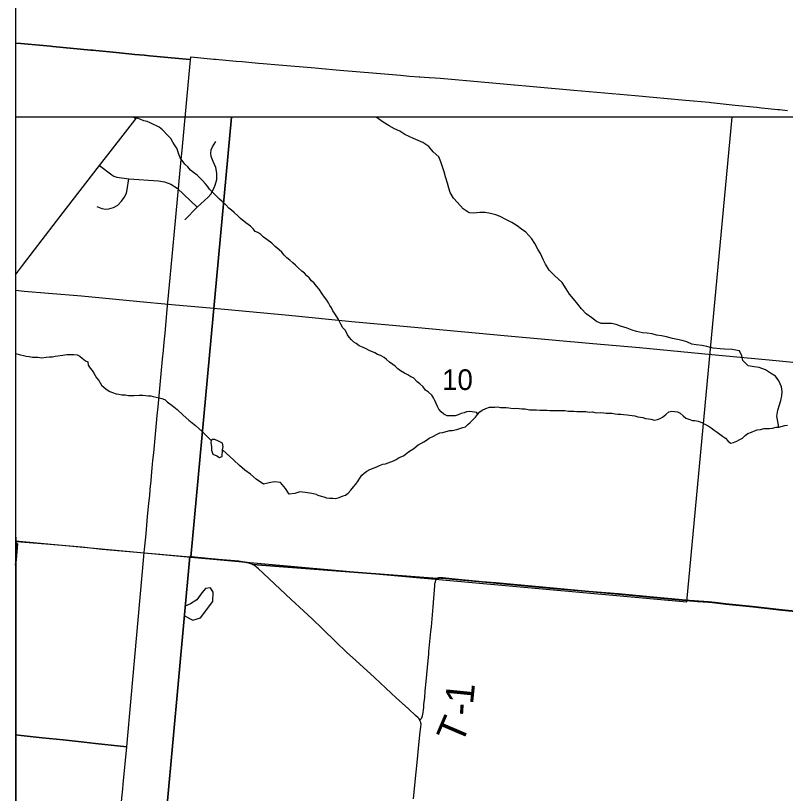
# Model space of a CAD drawing. Extents: x -1.4 to 35.4, y 0 to 22.
# Drawn here: x 24.49 to 26.049, y 18.486 to 20.06 of the extents above; entities that cross this region are included whole.
import ezdxf

# ---------------------------------------------------------------- set-up
doc = ezdxf.new("R2010")
doc.units = 0
for name, color, linetype in [('GM_X_City_Street', 7, 'Continuous'), ('GM_X_County_Road', 7, 'Continuous'), ('GM_X_County_Text', 7, 'Continuous'), ('GM_X_Minor_Lake', 7, 'Continuous'), ('GM_X_Minor_River', 7, 'Continuous'), ('GM_X_Section_Text', 7, 'Continuous'), ('GM_X_Township_Road', 7, 'Continuous'), ('GM_X_Township_Road_Text', 7, 'Continuous'), ('SC_Scratch1', 7, 'Continuous'), ('SH_Border', 7, 'Continuous'), ('SH_Cut_Line', 7, 'Continuous')]:
    doc.layers.add(name, color=color, linetype=linetype)

msp = doc.modelspace()

# ---------------------------------------------------------------- linework, layer by layer
at = {"layer": 'GM_X_City_Street'}
msp.add_line((24.4897, 19.5356), (24.504, 19.5544), dxfattribs=at)
for points in [[(24.504, 19.5544), (24.5438, 19.6066), (24.5729, 19.6445), (24.5926, 19.6702), (24.66, 19.7568), (24.7075, 19.8184), (24.7358, 19.8546)], [(24.8326, 19.6471), (24.8572, 19.6723), (24.8797, 19.6928), (24.8849, 19.6989), (24.8902, 19.7078), (24.8941, 19.717), (24.8974, 19.7282), (24.8975, 19.7412), (24.8955, 19.7529), (24.8899, 19.765), (24.8857, 19.7748), (24.8851, 19.7818), (24.8857, 19.7883), (24.8883, 19.7947), (24.895, 19.8056)], [(24.66, 19.7568), (24.6844, 19.7383), (24.6889, 19.7353), (24.695, 19.7332), (24.7191, 19.7296), (24.779, 19.7257), (24.7916, 19.7239), (24.8042, 19.7192), (24.8167, 19.7113), (24.8572, 19.6723)], [(24.6544, 19.674), (24.6644, 19.6698), (24.6728, 19.6686), (24.6789, 19.6693), (24.688, 19.6719), (24.6966, 19.6768), (24.7041, 19.6845), (24.7099, 19.6922), (24.7143, 19.701), (24.7159, 19.708), (24.7191, 19.7296)], [(24.4897, 18.996), (24.4915, 18.9958), (24.5589, 18.9904), (24.6237, 18.9849), (24.6654, 18.9801), (24.7821, 18.9701), (24.8425, 18.9645)]]:
    msp.add_lwpolyline(points, dxfattribs=at)
at = {"layer": 'GM_X_County_Road'}
for p, q in [((24.4897, 19.5043), (24.5068, 19.5028)), ((24.5068, 19.5028), (24.5561, 19.4986))]:
    msp.add_line(p, q, dxfattribs=at)
for points in [[(24.9272, 19.8546), (24.4897, 19.8546), (24.4897, 18.9974), (24.8447, 18.9643)], [(25.941, 19.8546), (24.9272, 19.8546), (24.8447, 18.9643), (25.8493, 18.8735)]]:
    msp.add_lwpolyline(points, close=True, dxfattribs=at)
for points in [[(24.5561, 19.4986), (24.6233, 19.4928), (24.7555, 19.4804), (24.8137, 19.475)], [(24.8137, 19.475), (24.8838, 19.4684), (25.0432, 19.4538), (25.1706, 19.4414), (25.2976, 19.4293), (25.4865, 19.412), (25.6589, 19.3964), (25.7534, 19.3883), (25.8997, 19.3742), (26.0299, 19.362), (26.1857, 19.3467), (26.3179, 19.3336), (26.3466, 19.3308)]]:
    msp.add_lwpolyline(points, dxfattribs=at)
at = {"layer": 'GM_X_County_Text'}
for points in [[(24.4897, 20.8665), (24.4897, 20.0045), (24.5004, 20.0036), (24.5603, 19.9983), (24.5653, 19.9978), (24.6418, 19.9905), (24.6456, 19.9901), (24.7002, 19.9849), (24.7312, 19.9819), (24.7501, 19.9801), (24.7606, 19.9791), (24.8423, 19.9712), (24.8443, 19.971), (24.8448, 19.9758), (24.8449, 19.9767), (24.8915, 19.9724), (24.8947, 19.9721), (24.9364, 19.9682), (24.9486, 19.9671), (24.9747, 19.9648), (24.9818, 19.9642), (24.9913, 19.9634), (25.0226, 19.9607), (25.0962, 19.9544), (25.1097, 19.9532), (25.1387, 19.9507), (25.1462, 19.9501), (25.2208, 19.9437), (25.2691, 19.9395), (25.2873, 19.9379), (25.3068, 19.9363), (25.3083, 19.9362), (25.3273, 19.9351), (25.3397, 19.9345), (25.3493, 19.9339), (25.4101, 19.9283), (25.6202, 19.9094), (25.7443, 19.8983), (25.8467, 19.8891), (25.8942, 19.8848), (25.8982, 19.8845), (25.9471, 19.8793), (25.9911, 19.8747), (26, 19.8738), (26.0333, 19.8705), (26.0368, 19.8701), (26.0531, 19.8685)], [(24.7045, 18.4692), (24.707, 18.4951), (24.7078, 18.5043), (24.715, 18.5801), (24.7022, 18.5815), (24.6514, 18.587), (24.6284, 18.5895), (24.6228, 18.5901), (24.5863, 18.594), (24.5439, 18.5986), (24.5192, 18.6013), (24.501, 18.6032), (24.4897, 18.6045), (24.4897, 17.9845)]]:
    msp.add_lwpolyline(points, dxfattribs=at)
for points in [[(24.4897, 20.0045), (24.4897, 18.9917), (24.4924, 18.9914), (24.4937, 18.9913), (24.4908, 18.9595), (24.4897, 18.9479), (24.4897, 18.6045), (24.501, 18.6032), (24.5192, 18.6013), (24.5439, 18.5986), (24.5863, 18.594), (24.6228, 18.5901), (24.6284, 18.5895), (24.6514, 18.587), (24.7022, 18.5815), (24.7148, 18.5802), (24.715, 18.5801), (24.7238, 18.6786), (24.7494, 18.9653), (24.7495, 18.9672), (24.7502, 18.9728), (24.7503, 18.9739), (24.7508, 18.9794), (24.7539, 19.0115), (24.7572, 19.0463), (24.7597, 19.0727), (24.7613, 19.0895), (24.7632, 19.1097), (24.7633, 19.1113), (24.7649, 19.1282), (24.7665, 19.1449), (24.7671, 19.1514), (24.7679, 19.16), (24.7694, 19.175), (24.7708, 19.1901), (24.7722, 19.2052), (24.7737, 19.2203), (24.7751, 19.2354), (24.7766, 19.2507), (24.7783, 19.2686), (24.7874, 19.3649), (24.789, 19.3823), (24.7907, 19.3994), (24.7924, 19.4176), (24.7969, 19.4653), (24.8029, 19.5296), (24.811, 19.6158), (24.8254, 19.7692), (24.8272, 19.7881), (24.8443, 19.971), (24.8423, 19.9712), (24.7606, 19.9791), (24.7501, 19.9801), (24.7312, 19.9819), (24.7002, 19.9849), (24.6456, 19.9901), (24.6418, 19.9905), (24.5653, 19.9978), (24.5603, 19.9983), (24.5004, 20.0036)], [(24.4897, 18.9917), (24.4897, 18.9479), (24.4908, 18.9595), (24.4937, 18.9913), (24.4924, 18.9914)]]:
    msp.add_lwpolyline(points, close=True, dxfattribs=at)
at = {"layer": 'GM_X_Minor_Lake'}
for points in [[(24.9091, 19.1815), (24.9104, 19.1871), (24.9086, 19.1948), (24.901, 19.1991), (24.8935, 19.2022), (24.8885, 19.2023), (24.8855, 19.2005), (24.885, 19.1959), (24.8864, 19.1875), (24.8867, 19.1807), (24.8892, 19.1723)], [(24.8892, 19.1723), (24.8972, 19.1691), (24.9024, 19.1656), (24.9078, 19.1678), (24.9091, 19.1815)], [(24.8316, 18.845), (24.8486, 18.8368), (24.8639, 18.8411), (24.8892, 18.874), (24.8899, 18.8933), (24.8848, 18.9021), (24.8745, 18.9008), (24.8671, 18.8915), (24.857, 18.8776), (24.8439, 18.8692), (24.8335, 18.8651)]]:
    msp.add_lwpolyline(points, dxfattribs=at)
at = {"layer": 'GM_X_Minor_River'}
for points in [[(24.8576, 19.737), (24.85, 19.743), (24.8439, 19.7476), (24.8389, 19.7541), (24.8328, 19.7598), (24.8271, 19.7673), (24.8233, 19.7723), (24.8207, 19.778), (24.8184, 19.7856), (24.8169, 19.7905), (24.8115, 19.7989), (24.8085, 19.8042), (24.8043, 19.8114), (24.7982, 19.8179), (24.7872, 19.8289), (24.7804, 19.8342), (24.7754, 19.8369), (24.7693, 19.8399), (24.7621, 19.8433), (24.756, 19.8456), (24.7492, 19.8475), (24.7435, 19.8498), (24.7359, 19.8524), (24.7309, 19.8528), (24.7282, 19.8546)], [(26.0352, 19.2274), (26.0314, 19.2494), (26.0336, 19.2616), (26.0368, 19.2725), (26.0397, 19.2812), (26.0414, 19.2907), (26.0419, 19.2994), (26.041, 19.3089), (26.0356, 19.3212), (26.0285, 19.3301), (26.0188, 19.3364), (26.0083, 19.3434), (25.9959, 19.3479), (25.9853, 19.3496), (25.9732, 19.351), (25.9624, 19.3619), (25.9607, 19.3714), (25.9556, 19.3818), (25.9412, 19.3843), (25.9257, 19.3854), (25.9166, 19.3856), (25.9026, 19.3874), (25.8898, 19.3907), (25.8796, 19.3924), (25.8678, 19.3938), (25.8591, 19.3955), (25.8494, 19.3999), (25.8399, 19.4027), (25.8305, 19.4048), (25.8203, 19.4069), (25.8078, 19.4099), (25.7976, 19.412), (25.7878, 19.4137), (25.7787, 19.4158), (25.7689, 19.4175), (25.7594, 19.4184), (25.7469, 19.4206), (25.7383, 19.4234), (25.7281, 19.4274), (25.7149, 19.4319), (25.7059, 19.4351), (25.6964, 19.4368), (25.6858, 19.437), (25.6756, 19.4369), (25.6665, 19.4408), (25.6565, 19.4487), (25.6452, 19.4565), (25.636, 19.4669), (25.6282, 19.4762), (25.6197, 19.487), (25.6115, 19.4967), (25.6045, 19.5071), (25.5968, 19.5198), (25.5808, 19.5342), (25.5704, 19.545), (25.5631, 19.5574), (25.5583, 19.5666), (25.5525, 19.5785), (25.5474, 19.5877), (25.5412, 19.5992), (25.5349, 19.6085), (25.5234, 19.622), (25.5144, 19.6279), (25.5058, 19.6345), (25.495, 19.6412), (25.4826, 19.6476), (25.471, 19.6539), (25.4623, 19.6571), (25.4517, 19.66), (25.4404, 19.6617), (25.4298, 19.6619), (25.418, 19.6606), (25.4085, 19.6608), (25.3961, 19.6691), (25.385, 19.6818), (25.3765, 19.6904), (25.3699, 19.7023), (25.367, 19.7111), (25.3646, 19.721), (25.3603, 19.734), (25.3578, 19.7439), (25.3546, 19.7539), (25.351, 19.7642), (25.3467, 19.7742), (25.3351, 19.7843), (25.3266, 19.7951), (25.3143, 19.8037), (25.3053, 19.8077), (25.2958, 19.8113), (25.2868, 19.8153), (25.2782, 19.8193), (25.2677, 19.8263), (25.2572, 19.8311), (25.2463, 19.8374), (25.2343, 19.8445), (25.225, 19.8515), (25.2203, 19.8546)], [(25.4253, 19.2526), (25.4241, 19.2568), (25.4192, 19.2572), (25.4143, 19.2579), (25.4089, 19.2587), (25.4032, 19.2579), (25.3983, 19.256), (25.3922, 19.2545), (25.3857, 19.2519), (25.38, 19.25), (25.3705, 19.2503), (25.3637, 19.2504), (25.3572, 19.2538), (25.3515, 19.2579), (25.347, 19.2636), (25.3443, 19.269), (25.339, 19.2811), (25.3363, 19.2868), (25.3325, 19.2921), (25.3257, 19.2982), (25.32, 19.3024), (25.315, 19.3085), (25.3082, 19.3146), (25.3028, 19.3187), (25.2956, 19.3271), (25.2903, 19.329), (25.2838, 19.3332), (25.2774, 19.3366), (25.2694, 19.3415), (25.2637, 19.3453), (25.2584, 19.3506), (25.2534, 19.3541), (25.247, 19.359), (25.2412, 19.3643), (25.2363, 19.3685), (25.2287, 19.3723), (25.2226, 19.3746), (25.2173, 19.3776), (25.2055, 19.3826), (25.1994, 19.386), (25.1922, 19.3894), (25.1857, 19.3921), (25.1796, 19.3962), (25.1747, 19.3989), (25.1698, 19.4038), (25.1652, 19.4092), (25.1622, 19.4141), (25.1576, 19.4228), (25.1523, 19.4281), (25.1481, 19.4354), (25.1454, 19.4414), (25.1428, 19.4468), (25.1355, 19.4578), (25.1325, 19.4627), (25.1294, 19.4684), (25.126, 19.4734), (25.1237, 19.4787), (25.1203, 19.4844), (25.1154, 19.4901), (25.1104, 19.4973), (25.1047, 19.5064), (25.0998, 19.5121), (25.0941, 19.5189), (25.0888, 19.5231), (25.0846, 19.5292), (25.0796, 19.5338), (25.0747, 19.5387), (25.0694, 19.5432), (25.0621, 19.5497), (25.0564, 19.555), (25.0511, 19.5596), (25.0454, 19.5653), (25.0389, 19.5702), (25.0336, 19.5755), (25.0291, 19.5812), (25.0237, 19.5862), (25.0157, 19.5926), (25.0085, 19.5998), (24.9983, 19.6074), (24.9918, 19.6116), (24.9865, 19.6169), (24.98, 19.6211), (24.9747, 19.6234), (24.9713, 19.6283), (24.9656, 19.634), (24.956, 19.6405), (24.9454, 19.6496), (24.9405, 19.6542), (24.9325, 19.6618), (24.9271, 19.6663), (24.9218, 19.6705), (24.9154, 19.6773), (24.9078, 19.6842), (24.9024, 19.6887), (24.8971, 19.6944), (24.8827, 19.7089), (24.8781, 19.7149), (24.8739, 19.7206), (24.8682, 19.7267), (24.8629, 19.7316), (24.8576, 19.737)], [(24.4897, 19.3761), (24.4994, 19.3738), (24.5055, 19.3723), (24.5112, 19.3712), (24.5173, 19.3704), (24.5237, 19.3689), (24.5351, 19.3689), (24.5431, 19.3678), (24.5515, 19.3689), (24.5587, 19.3697), (24.5648, 19.3697), (24.5697, 19.3708), (24.5751, 19.3719), (24.58, 19.3723), (24.5853, 19.3727), (24.5933, 19.3746), (24.6078, 19.3746), (24.6146, 19.3735), (24.6199, 19.3708), (24.6249, 19.3666), (24.631, 19.3613), (24.6359, 19.3594), (24.6367, 19.3529), (24.6409, 19.3469), (24.6447, 19.3419), (24.6485, 19.3366), (24.6507, 19.3317), (24.6538, 19.3267), (24.6583, 19.3214), (24.6637, 19.3123), (24.6694, 19.3074), (24.6751, 19.3028), (24.6804, 19.2994), (24.6861, 19.2971), (24.6933, 19.2948), (24.699, 19.2937), (24.7051, 19.2925), (24.7116, 19.2925), (24.7184, 19.291)], [(24.7184, 19.291), (24.7249, 19.2914), (24.7302, 19.2914), (24.7397, 19.2918), (24.7477, 19.2922), (24.7526, 19.2914), (24.758, 19.2906), (24.7633, 19.2903), (24.7682, 19.2895), (24.7747, 19.2876), (24.7808, 19.2865), (24.7861, 19.2853), (24.7914, 19.2831), (24.792, 19.2829)], [(24.792, 19.2829), (24.7965, 19.2787), (24.8067, 19.2713), (24.8168, 19.2628), (24.8288, 19.2512), (24.8408, 19.2411), (24.854, 19.2306), (24.8679, 19.2186), (24.8855, 19.2005)], [(25.099, 19.091), (25.1017, 19.0897), (25.1089, 19.0878), (25.1143, 19.0863), (25.1196, 19.0844), (25.1257, 19.0832), (25.1321, 19.0832), (25.1375, 19.0828), (25.1428, 19.084), (25.1481, 19.0863), (25.153, 19.0882), (25.158, 19.0897), (25.1633, 19.0935), (25.1686, 19.0996), (25.1743, 19.1064), (25.1785, 19.1121), (25.1838, 19.1185), (25.1869, 19.1239), (25.1911, 19.1299), (25.196, 19.1341), (25.2013, 19.1379), (25.2074, 19.1417), (25.2158, 19.1451), (25.2215, 19.147), (25.2268, 19.1493), (25.2337, 19.152), (25.239, 19.1531), (25.2496, 19.1569), (25.2553, 19.1592), (25.2603, 19.1618), (25.2667, 19.166), (25.2751, 19.1694), (25.2857, 19.177), (25.2911, 19.1805), (25.2964, 19.1843), (25.3051, 19.1911), (25.3105, 19.1941), (25.3165, 19.1976), (25.3219, 19.201), (25.3276, 19.2048), (25.3363, 19.2089), (25.342, 19.212), (25.3489, 19.2154), (25.3549, 19.2165), (25.3614, 19.2181), (25.369, 19.2203), (25.374, 19.2203), (25.3835, 19.2226), (25.3892, 19.2245), (25.3956, 19.2264), (25.4006, 19.2279), (25.4055, 19.2325), (25.4105, 19.2363), (25.4165, 19.2424), (25.4211, 19.2473), (25.4253, 19.2526), (25.4298, 19.2583), (25.4348, 19.2617), (25.442, 19.2652), (25.4496, 19.2674), (25.4546, 19.2678), (25.4606, 19.2678), (25.4664, 19.2682), (25.4717, 19.267), (25.4831, 19.267), (25.4888, 19.2663), (25.4972, 19.2651), (25.5036, 19.2655), (25.5097, 19.2651), (25.515, 19.264), (25.5215, 19.264), (25.5306, 19.2625)], [(25.5306, 19.2625), (25.5386, 19.2621), (25.5447, 19.2621), (25.5515, 19.2613), (25.5572, 19.2613), (25.566, 19.2617), (25.5717, 19.2606), (25.5774, 19.2609), (25.5835, 19.2609), (25.5895, 19.2606), (25.5953, 19.2606), (25.6021, 19.2609), (25.6093, 19.2598), (25.6203, 19.2598), (25.6264, 19.259), (25.6318, 19.2587), (25.6371, 19.259), (25.6447, 19.259), (25.6515, 19.2575), (25.6584, 19.2579), (25.6652, 19.2564), (25.6743, 19.2568), (25.6808, 19.2564), (25.6857, 19.2556), (25.6911, 19.2552), (25.6975, 19.2552), (25.704, 19.2541), (25.7093, 19.2533), (25.7154, 19.2533), (25.7211, 19.2529), (25.728, 19.2518), (25.7333, 19.2514), (25.7382, 19.251), (25.7435, 19.2499), (25.7496, 19.248), (25.755, 19.2476), (25.7599, 19.2468), (25.7656, 19.2449), (25.7713, 19.2442), (25.7762, 19.2434), (25.7838, 19.2415), (25.7899, 19.2427), (25.7949, 19.2446), (25.7998, 19.2476), (25.8067, 19.2529), (25.8127, 19.2579), (25.8185, 19.2594), (25.8242, 19.259), (25.8302, 19.2582), (25.8356, 19.2552), (25.8416, 19.2499), (25.8473, 19.2457), (25.8534, 19.2434), (25.8607, 19.2407), (25.8656, 19.2404), (25.8724, 19.2396), (25.8797, 19.2369), (25.8858, 19.2335), (25.8922, 19.2301), (25.8983, 19.2255), (25.9044, 19.221), (25.9108, 19.2172), (25.9215, 19.2088), (25.9272, 19.2046), (25.9321, 19.1997), (25.9378, 19.1948), (25.9439, 19.1959), (25.9504, 19.1989), (25.9553, 19.2012), (25.9618, 19.2046), (25.9675, 19.2103), (25.9728, 19.2141), (25.9804, 19.2168), (25.9861, 19.2198), (25.9915, 19.2217), (25.9983, 19.2225), (26.0055, 19.2244), (26.0109, 19.2247), (26.0162, 19.2244), (26.0226, 19.2251), (26.0302, 19.227), (26.0352, 19.2274), (26.0474, 19.2304), (26.0527, 19.2312)], [(25.099, 19.091), (25.09, 19.093), (25.0759, 19.0947), (25.0657, 19.0964), (25.055, 19.0932), (25.0435, 19.0915), (25.0361, 19.103), (25.026, 19.1153), (25.0131, 19.1163), (25.0032, 19.1142), (24.9921, 19.1117), (24.9767, 19.1222), (24.9654, 19.1319), (24.9538, 19.1404), (24.9433, 19.1493), (24.9316, 19.1606), (24.9091, 19.1815)]]:
    msp.add_lwpolyline(points, dxfattribs=at)
at = {"layer": 'GM_X_Township_Road'}
for points in [[(24.9708, 18.9485), (24.9683, 18.9497), (24.966, 18.9507), (24.9639, 18.9514), (24.9618, 18.952), (24.9589, 18.9527), (24.9543, 18.9536), (24.9491, 18.9543), (24.942, 18.9551), (24.9012, 18.9589), (24.8526, 18.9637), (24.8425, 18.9645)], [(25.3086, 18.6336), (25.3081, 18.6347), (25.3068, 18.6366), (25.305, 18.6386), (25.2998, 18.6438), (25.2856, 18.6567), (25.2608, 18.6793), (25.2506, 18.6885), (25.2393, 18.6991), (25.2166, 18.7203), (25.179, 18.7546), (25.1602, 18.7717), (25.1388, 18.7916), (25.1107, 18.8196), (25.0907, 18.8382), (25.0725, 18.8551), (25.0478, 18.8785), (25.0036, 18.9202), (24.9914, 18.9314), (24.9817, 18.9404), (24.9776, 18.9438), (24.9753, 18.9456), (24.9708, 18.9485)], [(25.3264, 18.7683), (25.3269, 18.7732), (25.3309, 18.8136), (25.3317, 18.8233), (25.3356, 18.8637), (25.3382, 18.8981), (25.3386, 18.9064), (25.3391, 18.9107), (25.3394, 18.9121), (25.3398, 18.9139), (25.3403, 18.9152), (25.3411, 18.9169), (25.3418, 18.918), (25.3427, 18.9192), (25.3433, 18.9198), (25.3438, 18.9203)], [(25.3438, 18.9203), (25.3447, 18.9208), (25.3456, 18.9212), (25.3467, 18.9216), (25.3479, 18.9218), (25.3494, 18.9219), (25.3509, 18.9218), (25.3551, 18.9215), (25.3737, 18.9198), (25.435, 18.9138), (25.4627, 18.9114), (25.5791, 18.9009), (25.6511, 18.8942), (25.711, 18.8891), (25.7747, 18.8831), (25.8551, 18.8759), (25.871, 18.8745)], [(25.871, 18.8745), (25.8929, 18.8727), (25.9008, 18.8719)], [(25.9008, 18.8719), (25.9067, 18.8714), (25.9283, 18.8689), (25.9826, 18.8635), (26.0418, 18.8569), (26.117, 18.8496), (26.1707, 18.8445)], [(25.3086, 18.6336), (25.3106, 18.6359), (25.3114, 18.6371), (25.3125, 18.6389), (25.3134, 18.6408), (25.3141, 18.643), (25.3146, 18.6455), (25.3153, 18.6504), (25.3157, 18.6541), (25.3163, 18.6603), (25.3168, 18.6659), (25.3183, 18.6801), (25.3195, 18.6931), (25.3212, 18.7123), (25.3239, 18.7408), (25.3264, 18.7683)], [(25.2956, 18.4749), (25.2976, 18.496), (25.3041, 18.5621), (25.305, 18.5708), (25.3093, 18.6103), (25.3104, 18.6201), (25.3106, 18.6222), (25.3108, 18.6247), (25.3108, 18.6262), (25.3104, 18.6282), (25.3101, 18.6296), (25.3097, 18.631), (25.3093, 18.6321), (25.3086, 18.6336)]]:
    msp.add_lwpolyline(points, dxfattribs=at)
at = {"layer": 'SC_Scratch1'}
for points in [[(26.9481, 19.8546), (24.4897, 19.8546), (24.4897, 14.8759)], [(26.1167, 18.8502), (26.0416, 18.8574), (25.9824, 18.864), (25.9281, 18.8695), (25.9064, 18.8719), (25.8927, 18.8733), (25.8548, 18.8764), (25.7745, 18.8837), (25.7107, 18.8896), (25.6508, 18.8947), (25.5789, 18.9014), (25.4625, 18.9119), (25.4348, 18.9143), (25.3734, 18.9204), (25.3549, 18.922), (25.3507, 18.9223), (25.3492, 18.9224), (25.3477, 18.9223), (25.3465, 18.9221), (25.3454, 18.9217), (25.3445, 18.9214), (25.3436, 18.9208), (24.9705, 18.949), (24.9681, 18.9502), (24.9658, 18.9512), (24.9637, 18.9519), (24.9615, 18.9526), (24.9586, 18.9532), (24.954, 18.9541), (24.9488, 18.9548), (24.9417, 18.9556), (24.901, 18.9594), (24.8524, 18.9642), (24.8423, 18.9651), (24.7507, 17.961)], [(24.7507, 17.961), (24.8423, 18.9651), (24.8524, 18.9642), (24.901, 18.9594), (24.9417, 18.9556), (24.9488, 18.9548), (24.954, 18.9541), (24.9586, 18.9532), (24.9615, 18.9526), (24.9637, 18.9519), (24.9658, 18.9512), (24.9681, 18.9502), (24.9705, 18.949), (25.3436, 18.9208), (25.3445, 18.9214), (25.3454, 18.9217), (25.3465, 18.9221), (25.3477, 18.9223), (25.3492, 18.9224), (25.3507, 18.9223), (25.3549, 18.922), (25.3734, 18.9204), (25.4348, 18.9143), (25.4625, 18.9119), (25.5789, 18.9014), (25.6508, 18.8947), (25.7107, 18.8896), (25.7745, 18.8837), (25.8548, 18.8764), (25.8927, 18.8733), (25.9064, 18.8719), (25.9281, 18.8695), (25.9824, 18.864), (26.0416, 18.8574), (26.1167, 18.8502)]]:
    msp.add_lwpolyline(points, dxfattribs=at)
at = {"layer": 'SH_Border'}
msp.add_lwpolyline([(24.4897, 19.8546), (24.4921, 13.0546), (31.2897, 13.0546), (31.2897, 19.8546)], close=True, dxfattribs=at)
at = {"layer": 'SH_Cut_Line'}
for points in [[(26.9481, 19.8546), (24.4897, 19.8546), (24.4897, 14.8759)], [(24.7507, 17.961), (24.8423, 18.9651), (24.8524, 18.9642), (24.901, 18.9594), (24.9417, 18.9556), (24.9488, 18.9548), (24.954, 18.9541), (24.9586, 18.9532), (24.9615, 18.9526), (24.9637, 18.9519), (24.9658, 18.9512), (24.9681, 18.9502), (24.9705, 18.949), (25.3436, 18.9208), (25.3445, 18.9214), (25.3454, 18.9217), (25.3465, 18.9221), (25.3477, 18.9223), (25.3492, 18.9224), (25.3507, 18.9223), (25.3549, 18.922), (25.3734, 18.9204), (25.4348, 18.9143), (25.4625, 18.9119), (25.5789, 18.9014), (25.6508, 18.8947), (25.7107, 18.8896), (25.7745, 18.8837), (25.8548, 18.8764), (25.8927, 18.8733), (25.9064, 18.8719), (25.9281, 18.8695), (25.9824, 18.864), (26.0416, 18.8574), (26.1167, 18.8502)], [(26.1167, 18.8502), (26.0416, 18.8574), (25.9824, 18.864), (25.9281, 18.8695), (25.9064, 18.8719), (25.8927, 18.8733), (25.8548, 18.8764), (25.7745, 18.8837), (25.7107, 18.8896), (25.6508, 18.8947), (25.5789, 18.9014), (25.4625, 18.9119), (25.4348, 18.9143), (25.3734, 18.9204), (25.3549, 18.922), (25.3507, 18.9223), (25.3492, 18.9224), (25.3477, 18.9223), (25.3465, 18.9221), (25.3454, 18.9217), (25.3445, 18.9214), (25.3436, 18.9208), (24.9705, 18.949), (24.9681, 18.9502), (24.9658, 18.9512), (24.9637, 18.9519), (24.9615, 18.9526), (24.9586, 18.9532), (24.954, 18.9541), (24.9488, 18.9548), (24.9417, 18.9556), (24.901, 18.9594), (24.8524, 18.9642), (24.8423, 18.9651), (24.7507, 17.961)]]:
    msp.add_lwpolyline(points, dxfattribs=at)

# ---------------------------------------------------------------- texts
at = {"layer": 'GM_X_Section_Text'}
msp.add_text('10', height=0.04186, rotation=0, dxfattribs=at).set_placement((25.3535, 19.3024))
at = {"layer": 'GM_X_Township_Road_Text'}
for s, rotation, p in [('1', 84.2739, (25.416, 18.6649)), ('-', 86.2882, (25.4145, 18.6421)), ('T', 66.9291, (25.393, 18.5828))]:
    msp.add_text(s, height=0.0568, rotation=rotation, dxfattribs=at).set_placement(p)

doc.saveas('drawing.dxf')
